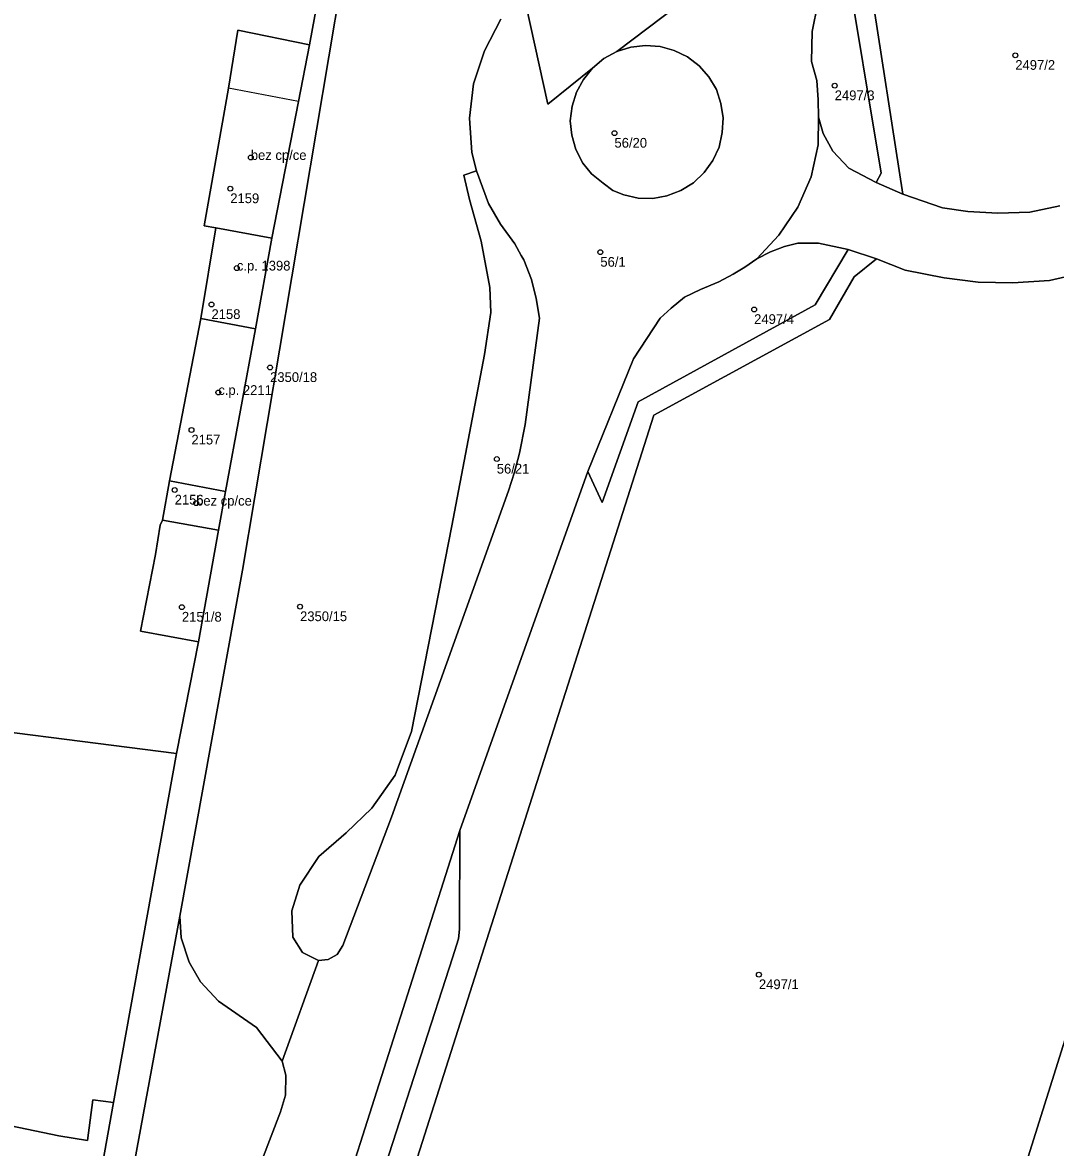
# Model space of a CAD drawing. Extents: x -878211 to -870363, y -1058464 to -1052522.
# Drawn here: x -874309.8 to -874203.7, y -1055566.8 to -1055451.2 of the extents above; entities that cross this region are included whole.
import ezdxf

# ---------------------------------------------------------------- set-up
doc = ezdxf.new("R2010")
doc.units = 0
for name, color, linetype in [('Definiční body', 7, 'Continuous'), ('Polygon budovy', 7, 'Continuous'), ('Polygon parcely', 7, 'Continuous')]:
    doc.layers.add(name, color=color, linetype=linetype)

msp = doc.modelspace()

# ---------------------------------------------------------------- linework, layer by layer
at = {"layer": 'Definiční body'}
for centre in [(-874207.8, -1055454.55994), (-874226.35, -1055457.67994), (-874248.98, -1055462.55994), (-874286.34, -1055465.05994), (-874288.45, -1055468.25994), (-874250.43, -1055474.78994), (-874287.77, -1055476.41994), (-874290.38, -1055480.15994), (-874234.63, -1055480.66994), (-874284.36, -1055486.62994), (-874289.68, -1055489.19994), (-874292.44, -1055493.04994), (-874261.07, -1055496.03994), (-874294.16, -1055499.21994), (-874291.96, -1055500.56994), (-874293.42, -1055511.24994), (-874281.28, -1055511.19994), (-874234.14, -1055548.99994)]:
    msp.add_circle(centre, 0.25, dxfattribs=at)
at = {"layer": 'Polygon budovy'}
for points in [[(-874288.64, -1055457.93), (-874291.12, -1055472.08), (-874289.94, -1055472.27), (-874284.19, -1055473.34), (-874281.45, -1055459.31)], [(-874289.94, -1055472.27), (-874291.48, -1055481.61), (-874285.85, -1055482.67), (-874284.19, -1055473.34)], [(-874291.48, -1055481.61), (-874294.71, -1055498.28), (-874288.93, -1055499.36), (-874285.85, -1055482.67)], [(-874295.41, -1055502.33), (-874289.66, -1055503.35), (-874288.93, -1055499.36), (-874294.71, -1055498.28)]]:
    msp.add_lwpolyline(points, close=True, dxfattribs=at)
at = {"layer": 'Polygon parcely'}
for points in [[(-874336.41, -1055583.76), (-874332.41, -1055560.07), (-874321.91, -1055522.71), (-874293.96, -1055526.29), (-874291.72, -1055514.82), (-874297.66, -1055513.73), (-874296.13, -1055505.85), (-874295.66, -1055502.83), (-874295.41, -1055502.33), (-874294.71, -1055498.28), (-874291.48, -1055481.61), (-874289.94, -1055472.27), (-874291.12, -1055472.08), (-874288.64, -1055457.93), (-874287.68, -1055451.99), (-874280.31, -1055453.47), (-874271.79, -1055407.11), (-874453.37, -1055374.26)], [(-874199.42, -1055426.16), (-874204.13, -1055430.12), (-874205.6, -1055431.51), (-874207.36, -1055433.91), (-874208.08, -1055435.87), (-874210.53, -1055438.36), (-874220.47, -1055442.14), (-874223.28, -1055442.1), (-874225.31, -1055444.18), (-874221.59, -1055466.66), (-874222.11, -1055467.64), (-874219.36, -1055468.82), (-874222.66, -1055447.35), (-874221.13, -1055444.71), (-874209.81, -1055440.36), (-874206.77, -1055440.1), (-874205.69, -1055441.22), (-874204.59, -1055441.91), (-874202.95, -1055442.48)], [(-874228.3, -1055438.7), (-874248.74, -1055454.17), (-874247.3, -1055453.73), (-874245.78, -1055453.55), (-874244.29, -1055453.67), (-874242.83, -1055454.08), (-874241.48, -1055454.73), (-874240.27, -1055455.63), (-874239.3, -1055456.78), (-874238.51, -1055458.08), (-874238.04, -1055459.51), (-874237.8, -1055460.99), (-874237.92, -1055462.5), (-874238.23, -1055463.98), (-874238.88, -1055465.35), (-874239.77, -1055466.61), (-874240.87, -1055467.67), (-874242.17, -1055468.46), (-874243.59, -1055469.01), (-874245.05, -1055469.27), (-874246.56, -1055469.22), (-874248.03, -1055468.9), (-874249.16, -1055468.44), (-874250.15, -1055467.71), (-874251.33, -1055466.75), (-874252.24, -1055465.63), (-874252.95, -1055464.24), (-874253.35, -1055462.78), (-874253.52, -1055461.29), (-874253.34, -1055459.8), (-874252.88, -1055458.35), (-874252.16, -1055457.04), (-874251.23, -1055455.87), (-874255.84, -1055459.59), (-874258.49, -1055447.44)], [(-874258.49, -1055447.44), (-874255.84, -1055459.59), (-874251.23, -1055455.87), (-874250.07, -1055454.9), (-874248.74, -1055454.17), (-874228.3, -1055438.7)], [(-874202.95, -1055442.48), (-874204.59, -1055441.91), (-874205.69, -1055441.22), (-874206.77, -1055440.1), (-874209.81, -1055440.36), (-874221.13, -1055444.71), (-874222.66, -1055447.35), (-874219.36, -1055468.82), (-874215.29, -1055470.23), (-874212.67, -1055470.6), (-874209.59, -1055470.79), (-874206.3, -1055470.66), (-874203.22, -1055470.04)], [(-874277.07, -1055447.15), (-874287.21, -1055507.44), (-874293.62, -1055543.01), (-874293.49, -1055545.21), (-874292.66, -1055547.73), (-874291.52, -1055549.74), (-874289.67, -1055551.73), (-874285.75, -1055554.44), (-874283.11, -1055557.89), (-874279.38, -1055547.54), (-874281.04, -1055546.74), (-874282.01, -1055545.15), (-874282.13, -1055542.45), (-874281.31, -1055539.81), (-874279.35, -1055536.86), (-874276.55, -1055534.45), (-874273.92, -1055531.91), (-874271.52, -1055528.52), (-874269.83, -1055524.01), (-874265.7, -1055502.88), (-874262.33, -1055485.31), (-874261.68, -1055480.99), (-874261.77, -1055478.41), (-874262.67, -1055473.64), (-874263.87, -1055469.37), (-874264.47, -1055466.88), (-874263.16, -1055466.42), (-874263.64, -1055464.56), (-874263.89, -1055461.02), (-874263.45, -1055457.5), (-874262.32, -1055454.11), (-874260.64, -1055450.85)], [(-874285.58, -1055599.24), (-874264.85, -1055534.19), (-874251.72, -1055497.3), (-874247.02, -1055485.75), (-874244.27, -1055481.56), (-874243.17, -1055480.52), (-874241.78, -1055479.42), (-874240.14, -1055478.63), (-874238.26, -1055477.82), (-874236.78, -1055477.03), (-874235.57, -1055476.31), (-874234.36, -1055475.47), (-874232.08, -1055473.03), (-874230.13, -1055470.16), (-874228.78, -1055467.05), (-874228.04, -1055463.75), (-874228.01, -1055460.91), (-874228.05, -1055459.14), (-874228.19, -1055457.14), (-874228.73, -1055455.2), (-874228.67, -1055452.1), (-874228.09, -1055449.24)], [(-874260.64, -1055450.85), (-874262.32, -1055454.11), (-874263.45, -1055457.5), (-874263.89, -1055461.02), (-874263.64, -1055464.56), (-874263.16, -1055466.42), (-874261.93, -1055469.8), (-874260.68, -1055471.91), (-874259.22, -1055473.94), (-874258.57, -1055475.12), (-874258.3, -1055475.58), (-874257.5, -1055477.58), (-874257.03, -1055479.53), (-874256.68, -1055481.55), (-874258.14, -1055492.48), (-874258.73, -1055495.43), (-874259.26, -1055497.4), (-874259.85, -1055499.3), (-874271.88, -1055532.81), (-874276.88, -1055546.02), (-874277.47, -1055546.94), (-874278.38, -1055547.44), (-874279.38, -1055547.54), (-874283.11, -1055557.89), (-874282.75, -1055559.33), (-874282.79, -1055561.37), (-874283.3, -1055563.08), (-874286.18, -1055570.58)], [(-874203.22, -1055470.04), (-874206.3, -1055470.66), (-874209.59, -1055470.79), (-874212.67, -1055470.6), (-874215.29, -1055470.23), (-874219.36, -1055468.82), (-874222.11, -1055467.64), (-874224.9, -1055466.17), (-874226.55, -1055464.41), (-874227.54, -1055462.58), (-874228.01, -1055460.91), (-874228.04, -1055463.75), (-874228.78, -1055467.05), (-874230.13, -1055470.16), (-874232.08, -1055473.03), (-874234.36, -1055475.47), (-874232.94, -1055474.76), (-874231.52, -1055474.21), (-874230.13, -1055473.87), (-874228.01, -1055473.86), (-874224.98, -1055474.52), (-874222.06, -1055475.46), (-874219.11, -1055476.62), (-874215.09, -1055477.43), (-874211.6, -1055477.86), (-874208.05, -1055477.93), (-874204.29, -1055477.68), (-874201.01, -1055476.93)], [(-874201.15, -1055567.59), (-874195.16, -1055547.26), (-874189.68, -1055529.99), (-874185.4, -1055526.23), (-874181.75, -1055523.23), (-874180.04, -1055521.04), (-874175.48, -1055506.88), (-874171.82, -1055496.4), (-874170.14, -1055490.1), (-874170.56, -1055488.01), (-874170.83, -1055487.05), (-874172.04, -1055484.67), (-874172.38, -1055483.26), (-874172.34, -1055481.78), (-874171.81, -1055478.9), (-874171.25, -1055475.84), (-874170.39, -1055473.89), (-874167.95, -1055466.72), (-874172.27, -1055467.33), (-874174.26, -1055467.53), (-874178.98, -1055480.23), (-874179.44, -1055481.65), (-874199.44, -1055545.39), (-874217.51, -1055602.77)], [(-874276.57, -1055590.86), (-874244.94, -1055491.54), (-874226.9, -1055481.69), (-874224.34, -1055477.33), (-874222.06, -1055475.46), (-874224.98, -1055474.52), (-874228.36, -1055480.2), (-874246.56, -1055490.15), (-874250.25, -1055500.51), (-874251.72, -1055497.3), (-874264.85, -1055534.19), (-874264.9, -1055544.34), (-874265.02, -1055545.34), (-874265.61, -1055547.28), (-874278.63, -1055587.55)], [(-874201.01, -1055476.93), (-874204.29, -1055477.68), (-874208.05, -1055477.93), (-874211.6, -1055477.86), (-874215.09, -1055477.43), (-874219.11, -1055476.62), (-874222.06, -1055475.46), (-874224.34, -1055477.33), (-874226.9, -1055481.69), (-874244.94, -1055491.54), (-874276.57, -1055590.86)], [(-874217.51, -1055602.77), (-874199.44, -1055545.39)]]:
    msp.add_lwpolyline(points, dxfattribs=at)
for points in [[(-874281.45, -1055459.31), (-874284.19, -1055473.34), (-874285.85, -1055482.67), (-874288.93, -1055499.36), (-874289.66, -1055503.35), (-874291.72, -1055514.82), (-874293.96, -1055526.29), (-874300.46, -1055562.14), (-874308.95, -1055609.65), (-874306.03, -1055610.21), (-874293.62, -1055543.01), (-874287.21, -1055507.44), (-874277.07, -1055447.15), (-874276.62, -1055444.86), (-874269.78, -1055407.49), (-874271.79, -1055407.11), (-874280.31, -1055453.47)], [(-874222.11, -1055467.64), (-874221.59, -1055466.66), (-874225.31, -1055444.18), (-874226.86, -1055446.42), (-874228.09, -1055449.24), (-874228.67, -1055452.1), (-874228.73, -1055455.2), (-874228.19, -1055457.14), (-874228.05, -1055459.14), (-874228.01, -1055460.91), (-874227.54, -1055462.58), (-874226.55, -1055464.41), (-874224.9, -1055466.17)], [(-874280.31, -1055453.47), (-874287.68, -1055451.99), (-874288.64, -1055457.93), (-874291.12, -1055472.08), (-874289.94, -1055472.27), (-874284.19, -1055473.34), (-874281.45, -1055459.31)], [(-874251.23, -1055455.87), (-874252.16, -1055457.04), (-874252.88, -1055458.35), (-874253.34, -1055459.8), (-874253.52, -1055461.29), (-874253.35, -1055462.78), (-874252.95, -1055464.24), (-874252.24, -1055465.63), (-874251.33, -1055466.75), (-874250.15, -1055467.71), (-874249.16, -1055468.44), (-874248.03, -1055468.9), (-874246.56, -1055469.22), (-874245.05, -1055469.27), (-874243.59, -1055469.01), (-874242.17, -1055468.46), (-874240.87, -1055467.67), (-874239.77, -1055466.61), (-874238.88, -1055465.35), (-874238.23, -1055463.98), (-874237.92, -1055462.5), (-874237.8, -1055460.99), (-874238.04, -1055459.51), (-874238.51, -1055458.08), (-874239.3, -1055456.78), (-874240.27, -1055455.63), (-874241.48, -1055454.73), (-874242.83, -1055454.08), (-874244.29, -1055453.67), (-874245.78, -1055453.55), (-874247.3, -1055453.73), (-874248.74, -1055454.17), (-874250.07, -1055454.9)], [(-874273.92, -1055531.91), (-874276.55, -1055534.45), (-874279.35, -1055536.86), (-874281.31, -1055539.81), (-874282.13, -1055542.45), (-874282.01, -1055545.15), (-874281.04, -1055546.74), (-874279.38, -1055547.54), (-874278.38, -1055547.44), (-874277.47, -1055546.94), (-874276.88, -1055546.02), (-874271.88, -1055532.81), (-874259.85, -1055499.3), (-874259.26, -1055497.4), (-874258.73, -1055495.43), (-874258.14, -1055492.48), (-874256.68, -1055481.55), (-874257.03, -1055479.53), (-874257.5, -1055477.58), (-874258.3, -1055475.58), (-874258.57, -1055475.12), (-874259.22, -1055473.94), (-874260.68, -1055471.91), (-874261.93, -1055469.8), (-874263.16, -1055466.42), (-874264.47, -1055466.88), (-874263.87, -1055469.37), (-874262.67, -1055473.64), (-874261.77, -1055478.41), (-874261.68, -1055480.99), (-874262.33, -1055485.31), (-874265.7, -1055502.88), (-874269.83, -1055524.01), (-874271.52, -1055528.52)], [(-874289.94, -1055472.27), (-874291.48, -1055481.61), (-874285.85, -1055482.67), (-874284.19, -1055473.34)], [(-874251.72, -1055497.3), (-874250.25, -1055500.51), (-874246.56, -1055490.15), (-874228.36, -1055480.2), (-874224.98, -1055474.52), (-874228.01, -1055473.86), (-874230.13, -1055473.87), (-874231.52, -1055474.21), (-874232.94, -1055474.76), (-874234.36, -1055475.47), (-874235.57, -1055476.31), (-874236.78, -1055477.03), (-874238.26, -1055477.82), (-874240.14, -1055478.63), (-874241.78, -1055479.42), (-874243.17, -1055480.52), (-874244.27, -1055481.56), (-874247.02, -1055485.75)], [(-874285.85, -1055482.67), (-874291.48, -1055481.61), (-874294.71, -1055498.28), (-874288.93, -1055499.36)], [(-874288.93, -1055499.36), (-874294.71, -1055498.28), (-874295.41, -1055502.33), (-874289.66, -1055503.35)], [(-874289.66, -1055503.35), (-874295.41, -1055502.33), (-874295.66, -1055502.83), (-874296.13, -1055505.85), (-874297.66, -1055513.73), (-874291.72, -1055514.82)], [(-874306.06, -1055565.55), (-874303.11, -1055566.05), (-874302.56, -1055561.85), (-874300.46, -1055562.14), (-874293.96, -1055526.29), (-874321.91, -1055522.71), (-874332.41, -1055560.07)], [(-874264.85, -1055534.19), (-874285.58, -1055599.24), (-874279.05, -1055588.43), (-874278.63, -1055587.55), (-874265.61, -1055547.28), (-874265.02, -1055545.34), (-874264.9, -1055544.34)], [(-874292.66, -1055547.73), (-874293.49, -1055545.21), (-874293.62, -1055543.01), (-874306.03, -1055610.21), (-874303.32, -1055610.59), (-874298.16, -1055608.34), (-874297.35, -1055604.97), (-874291.17, -1055584.81), (-874286.18, -1055570.58), (-874283.3, -1055563.08), (-874282.79, -1055561.37), (-874282.75, -1055559.33), (-874283.11, -1055557.89), (-874285.75, -1055554.44), (-874289.67, -1055551.73), (-874291.52, -1055549.74)], [(-874340.55, -1055603.63), (-874308.95, -1055609.65), (-874300.46, -1055562.14), (-874302.56, -1055561.85), (-874303.11, -1055566.05), (-874306.06, -1055565.55), (-874332.41, -1055560.07), (-874336.41, -1055583.76), (-874338.73, -1055597.46)]]:
    msp.add_lwpolyline(points, close=True, dxfattribs=at)

# ---------------------------------------------------------------- texts
at = {"layer": 'Definiční body'}
for s, p in [('2497/2', (-874207.8, -1055456.049)), ('2497/3', (-874226.35, -1055459.169)), ('56/20', (-874248.98, -1055464.049)), ('bez cp/ce', (-874286.34, -1055465.31)), ('2159', (-874288.45, -1055469.749)), ('56/1', (-874250.43, -1055476.279)), ('c.p. 1398', (-874287.77, -1055476.669)), ('2158', (-874290.38, -1055481.649)), ('2497/4', (-874234.63, -1055482.159)), ('2350/18', (-874284.36, -1055488.119)), ('c.p. 2211', (-874289.68, -1055489.45)), ('2157', (-874292.44, -1055494.539)), ('56/21', (-874261.07, -1055497.529)), ('2156', (-874294.16, -1055500.709)), ('bez cp/ce', (-874291.96, -1055500.82)), ('2151/8', (-874293.42, -1055512.739)), ('2350/15', (-874281.28, -1055512.689)), ('2497/1', (-874234.14, -1055550.489))]:
    msp.add_text(s, height=0.999996, dxfattribs=at).set_placement(p)

doc.saveas('drawing.dxf')
